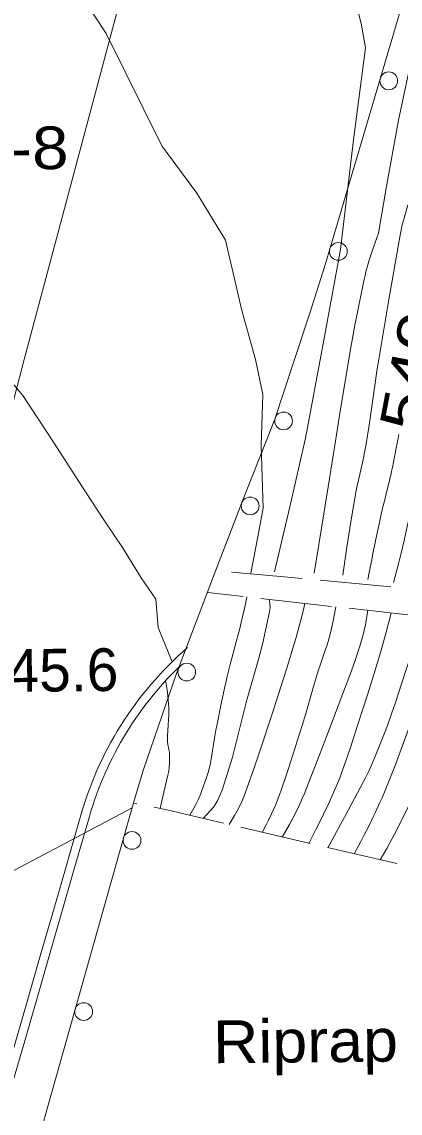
# Model space of a CAD drawing. Extents: x 2361284 to 2366480, y 6976556 to 6985346.
# Drawn here: x 2364768.7 to 2364811.3, y 6979134.4 to 6979257.1 of the extents above; entities that cross this region are included whole.
import ezdxf
from ezdxf.enums import TextEntityAlignment as Align

# ---------------------------------------------------------------- set-up
doc = ezdxf.new("R2010")
doc.units = 0
doc.header["$LTSCALE"] = 1.9
for name, color, linetype, lineweight in [('12', 7, 'Continuous', 13), ('13', 7, 'Continuous', 13), ('14', 7, 'Continuous', 13), ('17', 7, 'Continuous', 13), ('2', 7, 'Continuous', 13), ('24', 7, 'Continuous', 13), ('3', 7, 'Continuous', 13), ('6', 7, 'Continuous', 13), ('8', 7, 'Continuous', 13)]:
    doc.layers.add(name, color=color, linetype=linetype, lineweight=lineweight)

msp = doc.modelspace()

# ---------------------------------------------------------------- linework, layer by layer
at = {"layer": '12'}
for points in [[(2364785.638, 6979185.124), (2364784.072, 6979188.989), (2364783.801, 6979192.177), (2364782.138, 6979194.581), (2364780.046, 6979197.981), (2364778.017, 6979200.991), (2364775.886, 6979204.252), (2364772.283, 6979209.828), (2364768.833, 6979215.065), (2364765.718, 6979218.796), (2364762.287, 6979222.974), (2364756.971, 6979226.764), (2364751.614, 6979233.783), (2364749.354, 6979234.831), (2364746.957, 6979233.458), (2364745.406, 6979229.343), (2364743.692, 6979223.437), (2364740.769, 6979214.209), (2364734.495, 6979195.808), (2364728.624, 6979177.911), (2364728.372, 6979177.138)], [(2364811.148, 6979210.688), (2364811.058, 6979210.245), (2364810.88, 6979209.359), (2364810.645, 6979208.177), (2364810.526, 6979207.586), (2364810.406, 6979206.995), (2364810.345, 6979206.7), (2364810.305, 6979206.508), (2364810.221, 6979206.125), (2364810.133, 6979205.742), (2364810.073, 6979205.488), (2364809.95, 6979204.979), (2364809.887, 6979204.725), (2364809.76, 6979204.217), (2364809.505, 6979203.202), (2364809.38, 6979202.694), (2364809.298, 6979202.355), (2364809.258, 6979202.185), (2364809.199, 6979201.93), (2364809.114, 6979201.547), (2364808.91, 6979200.606), (2364808.81, 6979200.136), (2364808.661, 6979199.429), (2364808.513, 6979198.723), (2364808.441, 6979198.369), (2364808.296, 6979197.662), (2364808.225, 6979197.308), (2364808.12, 6979196.777), (2364807.981, 6979196.069), (2364807.912, 6979195.714), (2364807.811, 6979195.182), (2364807.661, 6979194.384)], [(2364807.644, 6979190.903), (2364807.469, 6979189.807), (2364807.365, 6979189.261), (2364807.245, 6979188.719), (2364807.178, 6979188.449), (2364807.037, 6979187.925), (2364806.733, 6979186.885), (2364806.403, 6979185.855), (2364806.17, 6979185.172), (2364805.682, 6979183.814), (2364804.85, 6979181.576), (2364803.165, 6979177.109), (2364802.293, 6979174.839), (2364801.704, 6979173.33), (2364800.51, 6979170.315), (2364800.275, 6979169.752), (2364800.111, 6979169.381), (2364799.764, 6979168.648), (2364799.209, 6979167.563), (2364798.822, 6979166.847), (2364798.026, 6979165.421)], [(2364784.285, 6979168.63), (2364784.688, 6979170.474), (2364785.169, 6979172.398), (2364785.225, 6979172.675), (2364785.256, 6979172.862), (2364785.302, 6979173.236), (2364785.338, 6979173.802), (2364785.344, 6979174.179), (2364785.325, 6979174.929), (2364785.314, 6979175.06), (2364785.269, 6979175.322), (2364785.155, 6979175.845), (2364785.124, 6979176.108), (2364785.115, 6979176.533), (2364785.12, 6979176.817), (2364785.148, 6979177.386), (2364785.189, 6979177.956), (2364785.244, 6979178.716), (2364785.262, 6979179.096), (2364785.268, 6979179.665), (2364785.258, 6979179.949), (2364785.194, 6979180.852), (2364785.15, 6979181.302), (2364785.067, 6979181.977), (2364784.961, 6979182.65), (2364784.899, 6979182.987)]]:
    msp.add_lwpolyline(points, dxfattribs=at)
at = {"layer": '13'}
for points in [[(2364794.485, 6979195.108), (2364795.276, 6979199.196), (2364795.866, 6979202.401), (2364795.648, 6979209.46), (2364795.824, 6979215.202), (2364794.996, 6979219.134), (2364793.464, 6979224.64), (2364791.639, 6979232.523), (2364788.398, 6979237.823), (2364784.477, 6979243.156), (2364778.226, 6979255.797), (2364775.731, 6979259.513), (2364771.769, 6979264.966), (2364766.192, 6979277.294), (2364764.193, 6979281.335), (2364763.293, 6979282.307), (2364761.242, 6979282.97), (2364760.511, 6979282.51), (2364758.61, 6979277.422), (2364753.338, 6979261.78), (2364747.627, 6979245.085), (2364743.95, 6979234.16), (2364741.908, 6979228.02)], [(2364797.143, 6979195.234), (2364798.873, 6979202.56), (2364800.64, 6979210.288), (2364802.705, 6979221.308), (2364804.569, 6979231.476), (2364806.021, 6979243.81), (2364807.373, 6979254.175), (2364806.949, 6979256.71), (2364805.888, 6979261.04)], [(2364808.861, 6979233.317), (2364809.694, 6979238.375), (2364811.081, 6979246.029), (2364812.461, 6979252.383)], [(2364812.142, 6979236.518), (2364811.718, 6979235.01), (2364811.52, 6979234.255), (2364811.347, 6979233.494), (2364811.274, 6979233.11), (2364810.013, 6979225.858), (2364808.866, 6979219.106), (2364808.696, 6979218.056), (2364808.384, 6979215.951), (2364807.793, 6979211.735), (2364807.466, 6979209.633), (2364807.36, 6979209.045), (2364807.114, 6979207.875), (2364806.58, 6979205.544), (2364806.419, 6979204.764), (2364806.346, 6979204.372), (2364805.858, 6979201.559), (2364805.624, 6979200.151), (2364805.288, 6979198.036), (2364804.975, 6979195.918), (2364804.827, 6979194.857)], [(2364808.861, 6979233.317), (2364808.295, 6979231.742), (2364808.027, 6979230.955), (2364807.776, 6979230.165), (2364807.657, 6979229.769), (2364807.438, 6979228.971), (2364807.338, 6979228.569), (2364807.202, 6979227.962), (2364806.507, 6979224.641), (2364806.175, 6979222.978), (2364805.866, 6979221.312), (2364805.723, 6979220.476), (2364804.542, 6979213.313), (2364803.965, 6979209.729), (2364802.711, 6979201.776), (2364801.614, 6979195.086)], [(2364813.54, 6979208.38), (2364813.367, 6979207.619), (2364813.215, 6979206.906), (2364813.122, 6979206.43), (2364812.952, 6979205.473), (2364812.493, 6979202.593), (2364812.238, 6979201.157), (2364812.078, 6979200.359), (2364811.733, 6979198.769), (2364811.357, 6979197.187), (2364811.094, 6979196.134), (2364810.546, 6979194.031)], [(2364794.04, 6979192.434), (2364793.835, 6979191.47), (2364793.398, 6979189.548), (2364793.234, 6979188.872), (2364792.884, 6979187.524), (2364792.163, 6979184.834), (2364791.825, 6979183.483), (2364791.408, 6979181.634), (2364791.148, 6979180.397), (2364790.648, 6979177.92), (2364790.56, 6979177.457), (2364790.405, 6979176.527), (2364790.116, 6979174.662), (2364789.948, 6979173.733), (2364789.871, 6979173.382), (2364789.685, 6979172.688), (2364789.465, 6979172.004), (2364788.977, 6979170.645), (2364788.856, 6979170.324), (2364788.593, 6979169.698), (2364788.301, 6979169.086), (2364788.089, 6979168.684), (2364787.94, 6979168.416), (2364787.623, 6979167.882)], [(2364796.572, 6979192.148), (2364796.649, 6979191.211), (2364796.605, 6979190.748), (2364795.844, 6979187.257), (2364795.386, 6979185.527), (2364793.992, 6979180.712), (2364792.422, 6979174.397), (2364791.267, 6979170.677), (2364790.739, 6979169.506), (2364790.275, 6979168.78), (2364789.147, 6979167.516)], [(2364800.577, 6979191.696), (2364800.296, 6979190.525), (2364800.143, 6979189.942), (2364799.532, 6979187.752), (2364799.214, 6979186.66), (2364798.72, 6979185.028), (2364797.61, 6979181.487), (2364797.04, 6979179.721), (2364795.35, 6979174.635), (2364794.864, 6979173.207), (2364793.86, 6979170.361), (2364793.704, 6979169.95), (2364793.592, 6979169.68), (2364793.35, 6979169.149), (2364792.948, 6979168.369), (2364792.661, 6979167.856), (2364792.054, 6979166.834)], [(2364804.06, 6979191.309), (2364803.836, 6979190.143), (2364803.716, 6979189.561), (2364803.519, 6979188.693), (2364803.299, 6979187.83), (2364803.178, 6979187.401), (2364803.067, 6979187.034), (2364802.824, 6979186.306), (2364802.315, 6979184.859), (2364802.079, 6979184.13), (2364801.473, 6979182.071), (2364800.673, 6979179.322), (2364800.257, 6979177.952), (2364799.739, 6979176.305), (2364798.684, 6979173.016), (2364798.431, 6979172.245), (2364797.906, 6979170.71), (2364797.71, 6979170.165), (2364797.572, 6979169.804), (2364797.283, 6979169.088), (2364796.814, 6979168.029), (2364796.481, 6979167.331), (2364796.251, 6979166.868), (2364795.772, 6979165.949)], [(2364810.268, 6979190.608), (2364809.911, 6979189.182), (2364809.719, 6979188.473), (2364809.216, 6979186.713), (2364808.87, 6979185.542), (2364808.158, 6979183.208), (2364807.597, 6979181.424), (2364806.458, 6979177.861), (2364805.68, 6979175.477), (2364805.279, 6979174.289), (2364804.659, 6979172.513), (2364804.528, 6979172.159), (2364804.248, 6979171.458), (2364803.949, 6979170.765), (2364803.319, 6979169.391), (2364802.659, 6979167.99), (2364802.322, 6979167.294), (2364801.806, 6979166.255), (2364801.003, 6979164.709)], [(2364814.063, 6979190.184), (2364813.283, 6979188.027), (2364812.046, 6979184.505), (2364811.462, 6979182.765), (2364810.706, 6979180.437), (2364810.316, 6979179.277), (2364809.846, 6979177.976), (2364809.516, 6979177.116), (2364808.832, 6979175.403), (2364808.126, 6979173.681), (2364807.752, 6979172.829), (2364807.352, 6979171.991), (2364807.138, 6979171.578), (2364805.497, 6979168.542), (2364803.138, 6979164.219)], [(2364816.055, 6979189.953), (2364815.143, 6979186.945), (2364813.554, 6979181.568), (2364813.321, 6979180.817), (2364812.831, 6979179.323), (2364812.315, 6979177.837), (2364811.248, 6979174.876), (2364810.719, 6979173.458), (2364810.351, 6979172.52), (2364809.588, 6979170.651), (2364809.242, 6979169.84), (2364809.005, 6979169.303), (2364808.516, 6979168.237), (2364808.264, 6979167.707), (2364807.747, 6979166.654), (2364807.212, 6979165.609), (2364806.847, 6979164.916), (2364806.095, 6979163.537)], [(2364819.469, 6979189.576), (2364818.633, 6979186.978), (2364817.787, 6979184.44), (2364816.994, 6979182.011), (2364815.952, 6979178.767), (2364815.427, 6979177.146), (2364814.934, 6979175.697), (2364814.59, 6979174.736), (2364813.878, 6979172.821), (2364813.432, 6979171.674), (2364813.121, 6979170.915), (2364812.908, 6979170.413), (2364812.468, 6979169.414), (2364812.125, 6979168.67), (2364811.41, 6979167.196), (2364810.655, 6979165.738), (2364810.13, 6979164.775), (2364809.771, 6979164.136), (2364809.032, 6979162.865)]]:
    msp.add_lwpolyline(points, dxfattribs=at)
at = {"layer": '14'}
for points in [[(2365030.131, 6980158.041), (2365004.307, 6980067.892), (2364972.982, 6979957.817), (2364943.554, 6979853.382), (2364907.351, 6979725.071), (2364874.382, 6979609.101), (2364864.061, 6979572.294), (2364843.732, 6979498.593), (2364822.126, 6979419.186), (2364811.483, 6979379.439), (2364789.873, 6979297.32), (2364768.994, 6979219.127)], [(2364768.994, 6979219.127), (2364752.068, 6979153.983), (2364743.532, 6979121.43), (2364698.712, 6978951.934), (2364666.156, 6978828.159), (2364661.788, 6978811.837), (2364652.77, 6978779.27), (2364634.378, 6978714.23), (2364625.447, 6978681.633), (2364622.028, 6978668.681), (2364615.422, 6978642.721), (2364609.085, 6978616.695), (2364604.985, 6978599.313), (2364597.02, 6978564.487), (2364591.358, 6978538.927), (2364588.607, 6978526.132), (2364584.62, 6978506.912), (2364580.84, 6978487.651), (2364579.041, 6978478.001), (2364572.904, 6978443.823), (2364569.919, 6978426.721), (2364565.552, 6978401.048), (2364559.651, 6978365.3)]]:
    msp.add_lwpolyline(points, dxfattribs=at)
at = {"layer": '17'}
for points in [[(2364960.332, 6979715.804), (2364953.874, 6979703.002), (2364947.566, 6979690.12), (2364938.457, 6979670.954), (2364929.782, 6979651.579), (2364922.227, 6979633.087), (2364915.114, 6979614.418), (2364908.287, 6979596.122), (2364901.984, 6979577.641), (2364892.839, 6979547.433), (2364884.097, 6979517.108), (2364872.883, 6979477.54), (2364861.719, 6979437.951), (2364849.426, 6979394.022), (2364837.123, 6979350.092), (2364827.923, 6979317.333), (2364818.705, 6979284.573), (2364810.926, 6979257.128), (2364802.845, 6979229.78), (2364801.116, 6979224.323), (2364799.328, 6979218.886), (2364798.239, 6979215.595), (2364797.15, 6979212.315)], [(2364797.15, 6979212.315), (2364793.626, 6979203.4), (2364790.191, 6979194.458), (2364786.141, 6979183.799), (2364782.413, 6979173.022), (2364781.473, 6979169.904), (2364780.573, 6979166.775), (2364764.93, 6979111.373), (2364749.275, 6979055.971), (2364725.406, 6978971.61), (2364701.527, 6978887.248)]]:
    msp.add_lwpolyline(points, dxfattribs=at)
for centre in [(2364809.999, 6979250.455), (2364804.33, 6979231.275), (2364798.171, 6979212.212), (2364794.413, 6979202.654), (2364787.282, 6979183.973), (2364781.123, 6979165.043), (2364775.688, 6979145.796)]:
    msp.add_circle(centre, 1, dxfattribs=at)
at = {"layer": '24'}
for p, q in [((2364781.66, 6979169.145), (2364781.289, 6979169.212)), ((2364801.153, 6979164.681), (2364793.367, 6979166.527)), ((2364810.896, 6979162.443), (2364803.098, 6979164.229))]:
    msp.add_line(p, q, dxfattribs=at)
msp.add_lwpolyline([(2364791.422, 6979166.988), (2364785.057, 6979168.488), (2364783.624, 6979168.764)], dxfattribs=at)
at = {"layer": '3'}
for p, q in [((2364775.227, 6979167.344), (2364775.227, 6979167.343)), ((2364776.154, 6979167.095), (2364776.149, 6979167.076))]:
    msp.add_line(p, q, dxfattribs=at)
for centre, radius, start, end in [((2364812.892, 6979157.231), 38.999, 130.85036, 164.97073), ((2364812.892, 6979157.231), 38.039, 133.77909, 164.97078), ((2395489.598, 6970295.181), 31970.108, 163.88809, 164.48122), ((2395489.598, 6970295.181), 31969.148, 163.88809, 164.48122)]:
    msp.add_arc(centre, radius, start, end, dxfattribs=at)
at = {"layer": '6'}
for p, q in [((2364810.24, 6979193.558), (2364802.272, 6979194.302)), ((2364789.635, 6979192.932), (2364793.61, 6979192.48)), ((2364795.602, 6979192.259), (2364803.55, 6979191.365)), ((2364805.542, 6979191.143), (2364813.492, 6979190.249))]:
    msp.add_line(p, q, dxfattribs=at)
msp.add_lwpolyline([(2364800.28, 6979194.484), (2364797.828, 6979194.71), (2364792.314, 6979195.198)], dxfattribs=at)
at = {"layer": '8'}
msp.add_line((2364781.144, 6979168.72), (2364722.358, 6979137.56), dxfattribs=at)

# ---------------------------------------------------------------- texts
at = {"layer": '12', "width": 1.25}
msp.add_text(' 540 ', height=4.8, rotation=79.18, dxfattribs=at).set_placement((2364814.885, 6979217.346), align=Align.CENTER)
at = {"layer": '12'}
msp.add_text('545.6', height=4.799, rotation=0.545, dxfattribs=at).set_placement((2364763.56, 6979181.704))
at = {"layer": '2', "width": 1.15}
msp.add_text('  1-1-8', height=4.799, rotation=0.545, dxfattribs=at).set_placement((2364752.682, 6979240.343))
at = {"layer": '24', "width": 1.1}
msp.add_text('Riprap', height=4.799, rotation=0.545, dxfattribs=at).set_placement((2364790.259, 6979139.986))

doc.saveas('drawing.dxf')
